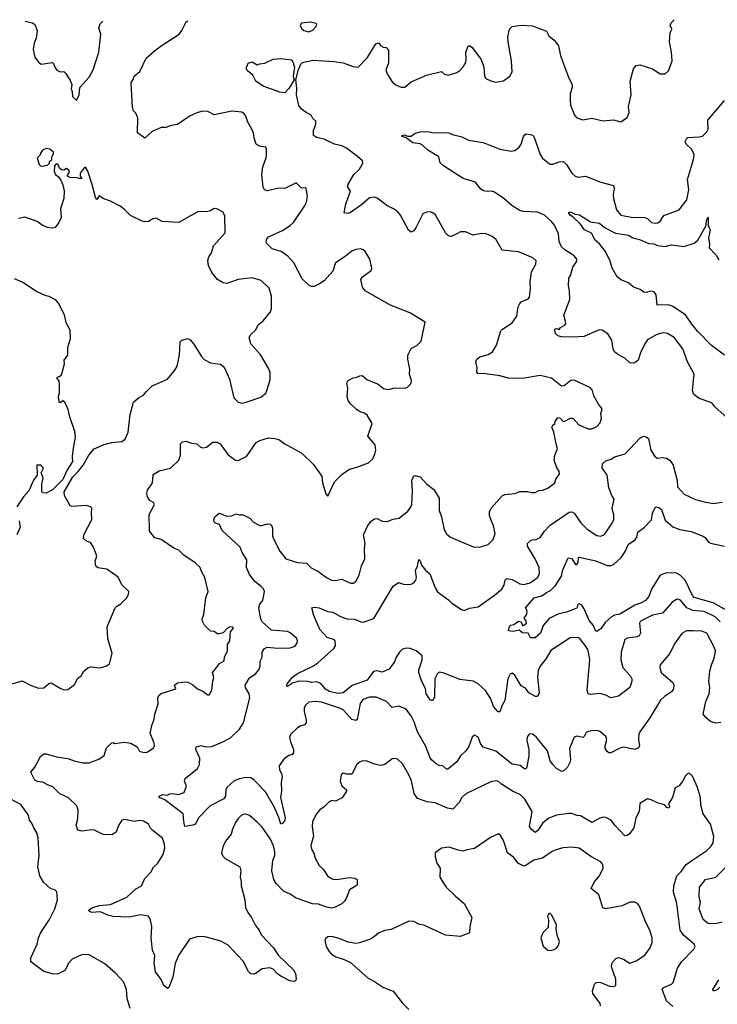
# Model space of a CAD drawing. Extents: x 2199565 to 2323334, y 894172 to 1018966.
# Tile 288 of 440: x 2246985 to 2252508, y 1010238 to 1018031. Entities that reach past the tile are written whole.
import ezdxf

# ---------------------------------------------------------------- set-up
doc = ezdxf.new("R2010")
doc.units = 0

msp = doc.modelspace()

# ---------------------------------------------------------------- linework, layer by layer
at = {"layer": '0CON10XD'}
for points in [[(2250446.7, 1016335), (2250400, 1016315), (2250379.5, 1016319.5), (2250356.2, 1016345), (2250275.8, 1016485.8), (2250255, 1016503.3), (2250235, 1016510), (2250205, 1016506.7), (2250176.1, 1016493.9), (2250125, 1016388.8), (2250105, 1016360), (2250085, 1016348.8), (2250064.3, 1016365), (2249998.6, 1016485), (2249975, 1016511.9), (2249945, 1016534.4), (2249890.5, 1016560.5), (2249815, 1016618.6), (2249795, 1016627.1), (2249755, 1016621.4), (2249692, 1016565), (2249605, 1016505.8), (2249585, 1016498), (2249553.3, 1016503.3), (2249565.8, 1016574.2), (2249603.6, 1016673.6), (2249583.8, 1016705), (2249584, 1016725), (2249630.6, 1016805), (2249675, 1016848.8), (2249701.2, 1016895), (2249698.8, 1016915), (2249658.9, 1016948.9), (2249573.1, 1017013.1), (2249535, 1017033.2), (2249476.6, 1017046.6), (2249395, 1017084.3), (2249335, 1017097.5), (2249310, 1017115), (2249312, 1017155), (2249330.8, 1017205), (2249328.8, 1017228.8), (2249305, 1017247.5), (2249293.3, 1017275), (2249253.3, 1017295), (2249215, 1017323.8), (2249195, 1017352.5), (2249175.6, 1017435), (2249178.2, 1017485), (2249171.9, 1017555), (2249192.2, 1017637.8), (2249210.4, 1017679.6), (2249225, 1017691.5), (2249305, 1017709.4), (2249475, 1017698.6), (2249545, 1017690.6), (2249625, 1017660.8), (2249665, 1017653.8), (2249739.1, 1017730.9), (2249805, 1017840), (2249825, 1017846.7), (2249843.3, 1017825), (2249863, 1017813), (2249885, 1017810), (2249905, 1017790), (2249904.4, 1017685.6), (2249882.5, 1017635), (2249893, 1017603), (2249935, 1017540), (2249962.5, 1017515), (2250005, 1017497.5), (2250035, 1017497.5), (2250085, 1017538.8), (2250205, 1017592), (2250325, 1017620), (2250349.3, 1017599.3), (2250378.3, 1017591.7), (2250445, 1017613.8), (2250470.5, 1017629.5), (2250495, 1017656.7), (2250515.8, 1017695), (2250520.8, 1017715), (2250518, 1017775), (2250535, 1017820), (2250545, 1017827.5), (2250565, 1017813.3), (2250638.8, 1017715), (2250660, 1017655), (2250664, 1017585), (2250676.1, 1017566.1), (2250715, 1017546.7), (2250755, 1017536.7), (2250815, 1017546.7), (2250865, 1017582.5), (2250883, 1017617), (2250877.5, 1017705), (2250851.1, 1017855), (2250850, 1017895), (2250863.3, 1017955), (2250885, 1017977.8), (2250955, 1017987.9), (2251045, 1017983.1), (2251155, 1017941.2), (2251175, 1017903.8), (2251215, 1017870), (2251250, 1017825), (2251266, 1017745), (2251328.8, 1017575), (2251358, 1017515), (2251358, 1017495), (2251342, 1017445), (2251342, 1017395), (2251346.7, 1017355), (2251376.4, 1017276.4), (2251395, 1017253.3), (2251443, 1017237), (2251515, 1017251.2), (2251605, 1017231.2), (2251685, 1017237.5), (2251745, 1017222.5), (2251793, 1017257), (2251810, 1017295), (2251803.8, 1017345), (2251826, 1017435), (2251818.8, 1017545), (2251845, 1017642.5), (2251865, 1017667.5), (2251895, 1017672.5), (2251995, 1017642.5), (2252055, 1017603.3), (2252095, 1017602.5), (2252122.5, 1017625), (2252151.2, 1017705), (2252146, 1017775), (2252130, 1017855), (2252133.6, 1017926.4), (2252148.8, 1017955), (2252134.1, 1017985.9), (2252141.2, 1018005), (2252167.5, 1018030.8)], [(2247028.1, 1018017.9), (2247085.7, 1018005.7), (2247105, 1017993.3), (2247124.2, 1017944.2), (2247115.6, 1017884.4), (2247100, 1017845), (2247092, 1017795), (2247106, 1017735), (2247135, 1017694), (2247155, 1017680), (2247245, 1017692), (2247253.8, 1017685), (2247262, 1017655), (2247280, 1017630), (2247305, 1017617.5), (2247335, 1017620), (2247350, 1017605), (2247385, 1017550), (2247397, 1017517), (2247393.3, 1017483.3), (2247401.7, 1017461.7), (2247403, 1017423), (2247435, 1017390), (2247456.7, 1017435), (2247460, 1017495), (2247533.8, 1017575), (2247566.5, 1017633.5), (2247611.4, 1017775), (2247628, 1017915), (2247611.2, 1017965), (2247623, 1017997), (2247643.8, 1018019.5)], [(2248040.9, 1011610.9), (2248021.2, 1011631.2), (2248005, 1011663.3), (2247965, 1011687.1), (2247935, 1011693.1), (2247895, 1011685.8), (2247815, 1011700), (2247793.3, 1011695), (2247766.1, 1011653.9), (2247748.8, 1011601.2), (2247715, 1011580), (2247645, 1011580.8), (2247576.6, 1011616.6), (2247555, 1011620), (2247475, 1011608), (2247446.1, 1011616.1), (2247432.5, 1011655), (2247445.9, 1011705.9), (2247447.5, 1011775), (2247437.9, 1011807.9), (2247372.4, 1011872.4), (2247303.7, 1011903.7), (2247248.7, 1011958.7), (2247205, 1011974), (2247167.3, 1011997.3), (2247125, 1012002.7), (2247105, 1012012.2), (2247072, 1012075), (2247105.7, 1012115), (2247149.5, 1012200.5), (2247175, 1012219.2), (2247195, 1012220), (2247275.7, 1012195.7), (2247365, 1012182.9), (2247415.5, 1012165.5), (2247485, 1012149.5), (2247535, 1012150.5), (2247611.2, 1012178.8), (2247655, 1012207.5), (2247671.2, 1012268.8), (2247713.6, 1012306.4), (2247725, 1012310), (2247735, 1012302.5), (2247815, 1012313.8), (2247865, 1012306.2), (2247915, 1012276.2), (2247928.3, 1012248.3), (2247939.7, 1012239.7), (2247975, 1012230.8), (2247995, 1012234), (2248043.2, 1012266.8), (2248051.4, 1012285), (2248050, 1012305), (2248017.2, 1012385), (2248030.5, 1012445), (2248049.4, 1012495), (2248054.4, 1012535), (2248081.9, 1012615), (2248080, 1012665), (2248087, 1012683), (2248105, 1012698.8), (2248220, 1012735), (2248210, 1012765), (2248235, 1012782.5), (2248295, 1012790), (2248315, 1012786.7), (2248355, 1012766.7), (2248392.5, 1012735), (2248435, 1012716.7), (2248475, 1012687.5), (2248485, 1012687.5), (2248507.5, 1012725), (2248513.5, 1012795), (2248522.9, 1012825), (2248511.4, 1012865), (2248526.3, 1012883.7), (2248565.8, 1012934.2), (2248603.6, 1012956.4), (2248607.5, 1012985), (2248630, 1013035), (2248631.2, 1013085), (2248648, 1013115), (2248653.6, 1013186.4), (2248676.4, 1013216.4), (2248666.4, 1013226.4), (2248645, 1013222.5), (2248630, 1013215), (2248595, 1013177.5), (2248555, 1013167.5), (2248525, 1013187.5), (2248495, 1013192.5), (2248449.3, 1013239.3), (2248428.8, 1013275), (2248428.8, 1013285), (2248443.8, 1013325), (2248460, 1013455), (2248477.5, 1013505), (2248450.8, 1013615), (2248427, 1013657), (2248414, 1013695), (2248375, 1013732), (2248285, 1013792), (2248245, 1013831.4), (2248205, 1013848), (2248105, 1013916.2), (2248055, 1013928.8), (2248013.9, 1013983.9), (2248010, 1014115), (2248051.2, 1014195), (2248045, 1014210), (2248015, 1014226.7), (2247996, 1014255), (2247991.4, 1014285), (2247996.7, 1014306.7), (2248035.6, 1014365), (2248041.4, 1014425), (2248048, 1014435), (2248089.2, 1014460.8), (2248177.7, 1014482.3), (2248244.5, 1014545.5), (2248259.4, 1014585), (2248258.8, 1014675), (2248275, 1014690), (2248304.3, 1014695.7), (2248345, 1014678), (2248387.5, 1014675), (2248417.7, 1014647.7), (2248435, 1014641.2), (2248465, 1014648.8), (2248515, 1014687.3), (2248548.3, 1014688.3), (2248572.9, 1014672.9), (2248635, 1014586.7), (2248692.5, 1014545), (2248715, 1014541.2), (2248780, 1014575), (2248856.4, 1014683.6), (2248885, 1014700), (2248955, 1014721.2), (2249005, 1014716.2), (2249037, 1014707), (2249085, 1014673.8), (2249218.8, 1014598.8), (2249311.7, 1014511.7), (2249356, 1014446), (2249376.2, 1014415), (2249383.3, 1014365), (2249408.3, 1014278.3), (2249425, 1014260), (2249476.4, 1014373.6), (2249537, 1014433), (2249596.1, 1014473.9), (2249655, 1014488), (2249745.7, 1014524.3), (2249780, 1014555), (2249797.3, 1014592.7), (2249804, 1014625), (2249798, 1014665), (2249740, 1014735), (2249776, 1014835), (2249735, 1014901.2), (2249715, 1014916.7), (2249685, 1014923.3), (2249652.5, 1014945), (2249602.3, 1014992.3), (2249586.4, 1015016.4), (2249577, 1015047), (2249583.3, 1015115), (2249573.8, 1015155), (2249586.7, 1015175), (2249625, 1015196.2), (2249655, 1015201.2), (2249676.7, 1015213.3), (2249695, 1015213.8), (2249733.4, 1015183.4), (2249822, 1015145), (2249865, 1015112.5), (2249905, 1015104.2), (2249955, 1015116), (2250036.4, 1015113.6), (2250056.4, 1015123.6), (2250076.1, 1015143.9), (2250083.8, 1015155), (2250086, 1015176), (2250071.2, 1015225), (2250074, 1015265), (2250056.7, 1015345), (2250058.8, 1015375), (2250085, 1015427.5), (2250128.3, 1015451.7), (2250163.6, 1015486.4), (2250196.2, 1015636.2), (2250078.3, 1015708.3), (2249915, 1015774.2), (2249718.8, 1015885), (2249698.8, 1015915), (2249686.7, 1015975), (2249700, 1015995), (2249766.7, 1016045), (2249773.8, 1016065), (2249756, 1016135), (2249720, 1016195), (2249705, 1016210), (2249685, 1016216.7), (2249647, 1016213), (2249615, 1016200), (2249563, 1016157), (2249484.3, 1016105.7), (2249465, 1016041.2), (2249395, 1015963.8), (2249359.2, 1015940.8), (2249315, 1015920), (2249295, 1015918.8), (2249277.7, 1015927.7), (2249220.9, 1015980.9), (2249156.1, 1016106.1), (2249108.9, 1016158.9), (2249055.4, 1016195.4), (2248985, 1016217.5), (2248937.5, 1016265), (2248938.3, 1016291.7), (2248955, 1016312.5), (2249065, 1016363.3), (2249125, 1016401.1), (2249151.4, 1016425), (2249239.2, 1016555), (2249255, 1016587.5), (2249262.5, 1016635), (2249253.9, 1016693.9), (2249245, 1016698.8), (2249215, 1016697.5), (2249175, 1016738.8), (2249085, 1016694), (2249035, 1016698), (2248947.5, 1016677.5), (2248923.3, 1016685), (2248912.5, 1016705), (2248901.4, 1016805), (2248909.4, 1016865), (2248935, 1016936.7), (2248939.1, 1016969.1), (2248940, 1017005), (2248933, 1017023), (2248880.7, 1017030.7), (2248857.5, 1017045), (2248840, 1017095), (2248836.7, 1017135), (2248823.8, 1017165), (2248790.9, 1017220.9), (2248775, 1017266.7), (2248763.3, 1017285), (2248745, 1017298), (2248665, 1017305.8), (2248525, 1017276.7), (2248475, 1017303.3), (2248435, 1017306.2), (2248395, 1017296.2), (2248335, 1017268.8), (2248235, 1017200), (2248185, 1017192.5), (2248143, 1017177), (2248105, 1017177.5), (2248035, 1017146.7), (2247975, 1017094), (2247916.7, 1017135), (2247920, 1017255), (2247905, 1017290), (2247885, 1017310), (2247877, 1017337), (2247867.5, 1017535), (2247883.3, 1017556.7), (2247892.5, 1017585), (2247935, 1017620), (2247986.7, 1017725), (2248051.2, 1017785), (2248105.6, 1017824.4), (2248247.5, 1017915), (2248270, 1017945), (2248302.5, 1018015), (2248316.1, 1018021.1)], [(2249275, 1017933.8), (2249305, 1017948.8), (2249328.8, 1017975), (2249336.7, 1017995), (2249331.7, 1018001.7), (2249285, 1018010.8), (2249215, 1018002.5), (2249206.2, 1017985), (2249215, 1017960), (2249235, 1017944.2), (2249275, 1017933.8)], [(2249085, 1017451.2), (2249045, 1017456.7), (2248913.3, 1017505), (2248855, 1017543.8), (2248831.1, 1017591.1), (2248788.8, 1017625), (2248776.7, 1017645), (2248795, 1017687.5), (2248826.1, 1017696.1), (2248865, 1017672.5), (2248885, 1017682.5), (2248925, 1017687.5), (2248991.7, 1017718.3), (2249055, 1017723.8), (2249135, 1017713.8), (2249148.2, 1017698.2), (2249161.4, 1017655), (2249150.5, 1017585), (2249158.1, 1017555), (2249115, 1017485.5), (2249085, 1017451.2)], [(2252608.7, 1014858.7), (2252487.3, 1014967.3), (2252465, 1014998), (2252365, 1015033.1), (2252320.8, 1015065), (2252312.2, 1015095), (2252325.8, 1015225.8), (2252272.4, 1015322.4), (2252234.2, 1015425), (2252165.4, 1015515.4), (2252112.3, 1015547.7), (2252085, 1015552.5), (2252055, 1015548), (2252023.2, 1015536.8), (2251955, 1015498), (2251932.9, 1015465), (2251900.6, 1015395), (2251882.5, 1015335), (2251855.6, 1015314.4), (2251835, 1015311.2), (2251815, 1015316.2), (2251775, 1015352.5), (2251720.3, 1015380.3), (2251695, 1015403.3), (2251684, 1015425), (2251673.8, 1015495), (2251640, 1015545), (2251595, 1015572.5), (2251575, 1015575.7), (2251555, 1015569.4), (2251455, 1015523.6), (2251365, 1015518.1), (2251275, 1015522), (2251245, 1015530), (2251225, 1015550), (2251222.5, 1015585), (2251235, 1015587.5), (2251255, 1015580), (2251267.5, 1015595), (2251302.5, 1015615), (2251308.3, 1015631.7), (2251292.7, 1015692.7), (2251340, 1015815), (2251338.5, 1015885), (2251329.6, 1015925), (2251332.5, 1015985), (2251346.2, 1016005), (2251365, 1016071.2), (2251394.2, 1016115), (2251396.8, 1016136.8), (2251375, 1016162.9), (2251300.3, 1016210.3), (2251275, 1016232.9), (2251257.1, 1016275), (2251251.6, 1016335), (2251218.2, 1016405), (2251195, 1016434.4), (2251138.9, 1016485), (2251085, 1016508.4), (2250971.7, 1016511.7), (2250945, 1016519.4), (2250885, 1016556.9), (2250816.8, 1016616.8), (2250745, 1016666.9), (2250725, 1016674.3), (2250685, 1016670), (2250655.8, 1016675.8), (2250631.2, 1016695), (2250594.5, 1016744.5), (2250496.2, 1016775), (2250340, 1016875), (2250315, 1016897.5), (2250303.3, 1016945), (2250215, 1016997.5), (2250175, 1017037.5), (2250155, 1017047.1), (2250096.4, 1017056.4), (2250055, 1017086.7), (2250038.8, 1017098.8), (2250010, 1017105), (2250010, 1017115), (2250031.7, 1017118.3), (2250055, 1017110), (2250085, 1017110), (2250115, 1017132.5), (2250156.4, 1017143.6), (2250215, 1017146), (2250248.3, 1017138.3), (2250383.6, 1017136.4), (2250412.7, 1017122.7), (2250485, 1017104), (2250537.3, 1017077.3), (2250655, 1017059.1), (2250785, 1017006.9), (2250875, 1016989.2), (2250905, 1016996.2), (2250939.1, 1017020.9), (2250955.7, 1017045), (2250974.5, 1017105.5), (2250985, 1017120), (2250995, 1017126.7), (2251025, 1017123.3), (2251045, 1017117.5), (2251055, 1017107.5), (2251105, 1016964.2), (2251125, 1016935.7), (2251165, 1016899.4), (2251185, 1016888.6), (2251205, 1016886.9), (2251255, 1016906.9), (2251287.8, 1016907.8), (2251314, 1016885), (2251356.2, 1016815), (2251383, 1016793), (2251405, 1016785.7), (2251465, 1016791.8), (2251498.5, 1016778.5), (2251585, 1016744.4), (2251687.2, 1016717.2), (2251692.2, 1016695), (2251682.4, 1016647.6), (2251685.4, 1016615.4), (2251710, 1016525), (2251744.1, 1016484.1), (2251825, 1016467.2), (2251935, 1016466.2), (2251955, 1016456.5), (2251985.8, 1016425), (2252015, 1016419.2), (2252036.2, 1016423.8), (2252055.8, 1016435), (2252085, 1016480), (2252205, 1016527.1), (2252267.5, 1016605), (2252281.4, 1016685), (2252272.8, 1016765), (2252320, 1016925), (2252323.6, 1016963.6), (2252305, 1017002.5), (2252262, 1017045), (2252253.9, 1017066.1), (2252267, 1017093), (2252275, 1017097.5), (2252365, 1017104.4), (2252391.2, 1017108.8), (2252426.1, 1017143.9), (2252435.5, 1017165), (2252433.8, 1017235), (2252565, 1017392.5)], [(2247165, 1016872.5), (2247205, 1016880), (2247220, 1016895), (2247221.7, 1016908.3), (2247240, 1016925), (2247240, 1016945), (2247251.7, 1016968.3), (2247251.7, 1016981.7), (2247225, 1017006.7), (2247195, 1017012.5), (2247165, 1016997.5), (2247150, 1016975), (2247148.3, 1016961.7), (2247122.5, 1016935), (2247140, 1016885), (2247150, 1016875), (2247165, 1016872.5)], [(2246915, 1012772), (2247005, 1012798.8), (2247075, 1012761.2), (2247135, 1012741.2), (2247175, 1012743.3), (2247215, 1012776.7), (2247235, 1012783.3), (2247305, 1012740), (2247337, 1012727), (2247365, 1012728.8), (2247419.5, 1012770.5), (2247445, 1012820), (2247471.2, 1012838.8), (2247493.8, 1012875), (2247525, 1012901.2), (2247545, 1012908.8), (2247625, 1012901.2), (2247673.6, 1012916.4), (2247695, 1012932.5), (2247716, 1013015), (2247682, 1013132), (2247678.6, 1013225), (2247741.2, 1013375), (2247755, 1013390), (2247785, 1013406.7), (2247832.5, 1013455), (2247847.5, 1013485), (2247850, 1013505), (2247795, 1013557.5), (2247765, 1013617.5), (2247675, 1013682.5), (2247603.9, 1013693.9), (2247587.5, 1013705), (2247583.8, 1013745), (2247596.7, 1013785), (2247568.8, 1013855), (2247545, 1013892.5), (2247515, 1013902.5), (2247490, 1013925), (2247494, 1013955), (2247556.7, 1014075), (2247552.5, 1014125), (2247557.5, 1014165), (2247546.1, 1014176.1), (2247515, 1014186.7), (2247397.5, 1014177.5), (2247385, 1014182.5), (2247338.8, 1014265), (2247338, 1014295), (2247407, 1014413), (2247448.8, 1014455), (2247486.7, 1014505), (2247531.2, 1014585), (2247575, 1014633.3), (2247655, 1014667.5), (2247715, 1014683.3), (2247795, 1014691.2), (2247819.1, 1014710.9), (2247843.3, 1014765), (2247860, 1014905), (2247886.7, 1015005), (2247925, 1015037.5), (2247965, 1015060), (2247985.6, 1015084.4), (2248035, 1015134.3), (2248154.2, 1015185.8), (2248214.1, 1015255.9), (2248231.2, 1015288.8), (2248249.2, 1015375), (2248255, 1015480), (2248270, 1015495), (2248315, 1015507.5), (2248335, 1015497.5), (2248365, 1015463.3), (2248424.3, 1015365), (2248445, 1015340.8), (2248495, 1015315.7), (2248575, 1015303.3), (2248605, 1015280), (2248646.3, 1015186.3), (2248679.1, 1015039.1), (2248715, 1015002.9), (2248745, 1014995.8), (2248777.3, 1015002.7), (2248895, 1015043.3), (2248932.5, 1015075), (2248942.5, 1015095), (2248968.3, 1015181.7), (2248968.8, 1015235), (2248957.7, 1015267.7), (2248895, 1015376.2), (2248815.8, 1015465), (2248802.9, 1015515), (2248815, 1015538.8), (2248853.8, 1015575), (2248873.3, 1015615), (2248911.7, 1015648.3), (2248971.7, 1015718.3), (2248978, 1015745), (2248978.3, 1015841.7), (2248960, 1015905), (2248895.5, 1015965.5), (2248825, 1015987.5), (2248713.8, 1015973.8), (2248625, 1015942), (2248595, 1015948.8), (2248551.2, 1015975), (2248505, 1016030), (2248478.8, 1016085), (2248473.8, 1016125), (2248483.3, 1016155), (2248503.3, 1016185), (2248519.5, 1016240.5), (2248611.2, 1016345), (2248610, 1016475), (2248595, 1016506.7), (2248545, 1016533.8), (2248525, 1016536.7), (2248495, 1016516.7), (2248465, 1016508.8), (2248415, 1016513.8), (2248395, 1016508.8), (2248312.5, 1016465), (2248245, 1016426.7), (2248113.6, 1016433.6), (2248065, 1016460), (2248040, 1016455), (2248005, 1016433.3), (2247975, 1016430), (2247955, 1016436.7), (2247861.3, 1016481.3), (2247815, 1016528.8), (2247780, 1016555), (2247705, 1016595.8), (2247652.3, 1016612.3), (2247615, 1016636.7), (2247595, 1016607.5), (2247585, 1016622.5), (2247557.1, 1016735), (2247525, 1016832.5), (2247505, 1016862.5), (2247495, 1016857.5), (2247463.3, 1016815), (2247463, 1016793), (2247477.5, 1016775), (2247465, 1016770), (2247439.3, 1016779.3), (2247385, 1016782.5), (2247365, 1016790), (2247360, 1016795), (2247380, 1016825), (2247375, 1016840), (2247355, 1016852.5), (2247335, 1016840), (2247315, 1016842.5), (2247300, 1016855), (2247290, 1016885), (2247275, 1016890), (2247260, 1016875), (2247258.3, 1016828.3), (2247267.5, 1016805), (2247289.5, 1016789.5), (2247309.5, 1016759.5), (2247326.7, 1016725), (2247336.2, 1016675), (2247334, 1016615), (2247308.8, 1016535), (2247313.3, 1016465), (2247296.2, 1016425), (2247265, 1016386.7), (2247245, 1016382), (2247205, 1016386.2), (2247164.3, 1016404.3), (2247124.3, 1016434.3), (2247025, 1016466.7), (2246975, 1016457.5)], [(2252565.6, 1015375), (2252458.6, 1015455), (2252352.9, 1015562.9), (2252305, 1015621.9), (2252255.6, 1015695), (2252155, 1015760), (2252125, 1015773.6), (2252032, 1015772), (2252025, 1015852.5), (2252007.6, 1015877.6), (2251985, 1015881.4), (2251945, 1015871.4), (2251925, 1015874.2), (2251896.7, 1015895), (2251845, 1015914.3), (2251805, 1015949.4), (2251745, 1015972.9), (2251714.2, 1015995), (2251676.2, 1016065), (2251659.5, 1016119.5), (2251623.1, 1016195), (2251575, 1016256), (2251540.8, 1016285), (2251511.7, 1016341.7), (2251456.9, 1016366.9), (2251425, 1016411.4), (2251367.9, 1016467.9), (2251345, 1016481.4), (2251328.8, 1016505), (2251345, 1016510), (2251381.5, 1016491.5), (2251416.4, 1016486.4), (2251505, 1016430.6), (2251575, 1016419.2), (2251615, 1016385.6), (2251701.6, 1016341.6), (2251805, 1016325.7), (2251840, 1016305), (2251891.1, 1016291.1), (2251965, 1016258.6), (2252005, 1016255.7), (2252035, 1016242.9), (2252095, 1016234.6), (2252145, 1016248.1), (2252243.9, 1016236.1), (2252325, 1016260.8), (2252353.7, 1016286.3), (2252418.6, 1016401.4), (2252422.9, 1016445), (2252435, 1016466.7), (2252435.8, 1016405), (2252450.4, 1016365), (2252438.5, 1016305), (2252446.7, 1016255), (2252444.4, 1016225), (2252497.9, 1016167.9), (2252520.9, 1016130.9)], [(2252535, 1012467.8), (2252495, 1012464.5), (2252455, 1012477.3), (2252418.9, 1012505), (2252395.6, 1012535), (2252418.1, 1012635), (2252442.9, 1012695), (2252448, 1012745), (2252440.8, 1012795), (2252449.4, 1012875), (2252461.4, 1012925), (2252483.6, 1012976.4), (2252492.2, 1013035), (2252483.1, 1013065), (2252425, 1013174.4), (2252385, 1013190.8), (2252315.4, 1013194.6), (2252265, 1013193.8), (2252228, 1013172), (2252169.1, 1013090.9), (2252132, 1013015), (2252056, 1012925), (2252052.5, 1012905), (2252064.2, 1012865), (2252156.3, 1012786.3), (2252164.4, 1012765), (2252161.1, 1012735), (2252145, 1012710), (2252090, 1012675), (2252059.2, 1012645), (2251974.4, 1012505), (2251894.4, 1012395), (2251886.7, 1012375), (2251883.5, 1012335), (2251892.5, 1012285), (2251883, 1012267), (2251855, 1012254.4), (2251765, 1012272.2), (2251735, 1012264.2), (2251665, 1012228), (2251649.2, 1012229.2), (2251635, 1012240), (2251620.8, 1012265), (2251619.4, 1012285), (2251632.2, 1012335), (2251625, 1012358.8), (2251584.1, 1012394.1), (2251565, 1012402), (2251525, 1012406), (2251487, 1012397), (2251470.5, 1012389.5), (2251455, 1012357.5), (2251445, 1012350), (2251395, 1012361.2), (2251375, 1012352.5), (2251337.9, 1012262.1), (2251346.5, 1012175), (2251343.2, 1012156.8), (2251322.5, 1012115), (2251293.6, 1012086.4), (2251278, 1012082), (2251235, 1012104.2), (2251204.4, 1012135), (2251185.5, 1012165), (2251162.7, 1012245), (2251075, 1012354.2), (2251045, 1012376), (2251022, 1012378), (2251002.9, 1012355), (2251000.6, 1012325), (2251015.5, 1012255), (2251015.5, 1012204.5), (2251001.2, 1012118.8), (2250995, 1012103.3), (2250985, 1012100), (2250947.1, 1012127.1), (2250885, 1012137.9), (2250755, 1012241.1), (2250655, 1012272.5), (2250636.7, 1012296.7), (2250615, 1012352.5), (2250585, 1012367.5), (2250566.4, 1012353.6), (2250541.7, 1012278.3), (2250516.4, 1012243.6), (2250475.3, 1012204.7), (2250445, 1012157.8), (2250375, 1012100), (2250365, 1012100), (2250335.6, 1012125.6), (2250305, 1012128.6), (2250280.9, 1012140.9), (2250245, 1012173.3), (2250235, 1012190), (2250198.5, 1012285), (2250135.6, 1012395), (2250108.6, 1012475), (2250085, 1012520), (2250051.2, 1012565), (2250035, 1012578.8), (2249985, 1012598.8), (2249935, 1012587.5), (2249890, 1012635), (2249807.8, 1012667.8), (2249755, 1012670), (2249700.3, 1012649.7), (2249681.5, 1012618.5), (2249656.9, 1012493.1), (2249645, 1012484), (2249615, 1012491.4), (2249548.9, 1012565), (2249525, 1012579.2), (2249375, 1012628.5), (2249325, 1012634.4), (2249275, 1012629.2), (2249247.5, 1012605), (2249237.6, 1012582.4), (2249236.7, 1012555), (2249253, 1012487), (2249252.9, 1012465), (2249240.3, 1012449.7), (2249205, 1012439.2), (2249183.8, 1012425), (2249135, 1012378.8), (2249121.2, 1012355), (2249128.6, 1012315), (2249154, 1012255), (2249151.7, 1012228.3), (2249142.5, 1012215), (2249115, 1012208), (2249075, 1012179.4), (2249039.1, 1012125), (2249041.1, 1012095), (2249056.5, 1012065), (2249061.9, 1012035), (2249054.5, 1011995), (2249056.9, 1011925), (2249049.6, 1011875), (2249085.8, 1011715), (2249082.9, 1011695), (2249065, 1011668), (2249052.9, 1011665), (2249037.7, 1011717.7), (2249002.3, 1011795), (2248929.9, 1011919.9), (2248842.4, 1012012.4), (2248815, 1012030), (2248775, 1012034), (2248725, 1012023.9), (2248683.3, 1012006.7), (2248624.7, 1011955), (2248616.8, 1011935), (2248613.8, 1011885), (2248600.9, 1011865), (2248492.2, 1011807.8), (2248400.6, 1011715), (2248375.7, 1011665), (2248355.2, 1011654.8), (2248293.3, 1011645), (2248283.4, 1011685), (2248278.9, 1011745), (2248135, 1011857.5), (2248090, 1011875), (2248090, 1011885), (2248115, 1011898.8), (2248153, 1011893), (2248175, 1011904), (2248195, 1011905.7), (2248245, 1011897.5), (2248286.2, 1011915), (2248306.7, 1011965), (2248290, 1012005), (2248293.8, 1012025), (2248393.8, 1012105), (2248409.2, 1012135), (2248410, 1012185), (2248380, 1012255), (2248382.5, 1012275), (2248422.9, 1012287.1), (2248455, 1012275.8), (2248505, 1012279.2), (2248593.8, 1012315), (2248653.1, 1012346.9), (2248725.3, 1012414.7), (2248756.7, 1012465), (2248805.8, 1012665), (2248802.5, 1012695), (2248772.2, 1012745), (2248770, 1012765), (2248805, 1012821.4), (2248855, 1012855.7), (2248878.1, 1012885), (2248889.4, 1012915), (2248890, 1012955), (2248904, 1012985), (2248903.8, 1013025), (2248919.5, 1013050.5), (2248945, 1013063.8), (2249027.3, 1013057.3), (2249125, 1013058.8), (2249165, 1013073.8), (2249182.3, 1013097.7), (2249184, 1013115), (2249176, 1013135), (2249125, 1013178.8), (2249105, 1013188), (2248978.3, 1013198.3), (2248904.3, 1013265), (2248894.3, 1013285), (2248877.1, 1013375), (2248885.8, 1013405), (2248909.4, 1013435), (2248924.3, 1013505), (2248915, 1013527.5), (2248895.7, 1013545), (2248845.5, 1013585), (2248805, 1013639.2), (2248781.5, 1013695), (2248783.1, 1013755), (2248745.7, 1013815), (2248729.4, 1013855), (2248588.9, 1013988.9), (2248566.1, 1014036.1), (2248535.5, 1014045.5), (2248525.5, 1014055.5), (2248523.1, 1014073.1), (2248530.4, 1014095), (2248565, 1014124.4), (2248625, 1014102.5), (2248665, 1014104), (2248695, 1014120), (2248725, 1014112.5), (2248755, 1014113.3), (2248807.5, 1014085), (2248835, 1014053.8), (2248875, 1014032), (2248895, 1014025.8), (2248945, 1014040.6), (2248968.9, 1014038.9), (2248980.8, 1014025), (2248985.5, 1014005.5), (2248986.9, 1013945), (2248995, 1013923.3), (2249043.3, 1013825), (2249092.7, 1013762.7), (2249185, 1013733.5), (2249255, 1013729.4), (2249292.1, 1013692.1), (2249346, 1013665), (2249413.3, 1013615), (2249454.3, 1013594.3), (2249485, 1013592.9), (2249535, 1013601.9), (2249605, 1013571.2), (2249625, 1013571.2), (2249645, 1013583.3), (2249672, 1013635), (2249691.7, 1013708.3), (2249718.5, 1013765), (2249713.8, 1013845), (2249719.4, 1013885), (2249707.7, 1013955), (2249737.8, 1014022.2), (2249765, 1014058), (2249795, 1014081.2), (2249815, 1014083.8), (2249855, 1014061.2), (2249895, 1014060), (2249941.7, 1014078.3), (2249988.8, 1014085), (2250059.1, 1014140.9), (2250076.9, 1014165), (2250088.5, 1014195), (2250095.4, 1014305), (2250088.6, 1014385), (2250105, 1014420), (2250115, 1014423.3), (2250155, 1014413.3), (2250208, 1014355), (2250262.4, 1014312.4), (2250305.7, 1014245), (2250307.1, 1014147.1), (2250324.2, 1014095), (2250344.5, 1013994.5), (2250365, 1013961.2), (2250395, 1013936), (2250575, 1013860), (2250625, 1013856.2), (2250695, 1013876.7), (2250734.2, 1013915.8), (2250749.2, 1013965), (2250737.3, 1014025), (2250703.1, 1014105), (2250705.6, 1014135), (2250717.1, 1014165), (2250807.5, 1014265), (2250825, 1014273.3), (2250905, 1014280), (2250945, 1014298), (2251005, 1014295.8), (2251037.7, 1014287.7), (2251065, 1014290), (2251094.2, 1014305.8), (2251125, 1014308), (2251165, 1014322.9), (2251221.2, 1014365), (2251230, 1014395), (2251257.3, 1014437.3), (2251255, 1014457.5), (2251238, 1014485), (2251217.1, 1014545), (2251220.8, 1014585), (2251243.8, 1014635), (2251230.8, 1014675), (2251213.8, 1014765), (2251198.8, 1014805), (2251205, 1014822.5), (2251222.5, 1014835), (2251225, 1014850), (2251245, 1014882.5), (2251265, 1014877.5), (2251284.2, 1014854.2), (2251295, 1014852), (2251345, 1014877.5), (2251365, 1014876.7), (2251412.5, 1014825), (2251485, 1014792), (2251515, 1014793.8), (2251555, 1014810), (2251579.7, 1014840.3), (2251590.8, 1014875), (2251586.2, 1014913.8), (2251595, 1014950), (2251567.3, 1014987.3), (2251531.2, 1015055), (2251520, 1015095), (2251505, 1015116.2), (2251375, 1015178.8), (2251347.5, 1015175), (2251295, 1015133.8), (2251275, 1015131.2), (2251195, 1015193.8), (2251105, 1015214), (2250965, 1015190), (2250855, 1015194.2), (2250785, 1015212.2), (2250655, 1015230), (2250628.3, 1015228.3), (2250611.7, 1015231.7), (2250603.6, 1015243.6), (2250607.5, 1015275), (2250596, 1015325), (2250603.8, 1015345), (2250628.6, 1015361.4), (2250695, 1015380), (2250727.4, 1015402.6), (2250759.6, 1015455), (2250792.8, 1015567.2), (2250807.4, 1015582.6), (2250885, 1015631.2), (2250920.8, 1015685), (2250932.1, 1015757.9), (2250943.8, 1015785), (2250955, 1015798.8), (2251009.7, 1015820.3), (2251022, 1015835), (2251030, 1015905), (2251026, 1015955), (2251036.2, 1016035), (2251070, 1016095), (2251073, 1016123), (2251046.1, 1016146.1), (2250935, 1016194), (2250805, 1016208), (2250754.4, 1016294.4), (2250726.7, 1016315), (2250677, 1016337), (2250641.2, 1016338.8), (2250575, 1016324.2), (2250515, 1016352), (2250475, 1016352), (2250446.7, 1016335)], [(2246941.3, 1015981.3), (2247015, 1015950), (2247120.9, 1015880.9), (2247185, 1015851.2), (2247215, 1015843.8), (2247265, 1015816.2), (2247297.6, 1015777.6), (2247337.5, 1015695), (2247350.8, 1015635), (2247382.2, 1015575), (2247383.8, 1015505), (2247362.7, 1015435), (2247364.2, 1015375.8), (2247335.4, 1015335), (2247336.2, 1015305), (2247316.7, 1015225), (2247305, 1015210), (2247277.5, 1015195), (2247295, 1015170), (2247297.8, 1015155), (2247298.8, 1015075), (2247288.8, 1015045), (2247295, 1015010), (2247305, 1015000), (2247326.4, 1015016.4), (2247345.9, 1014995.9), (2247367.3, 1014947.3), (2247377.7, 1014897.7), (2247420, 1014775), (2247423, 1014727), (2247409.3, 1014639.3), (2247400, 1014575), (2247402, 1014535), (2247357.3, 1014462.7), (2247327, 1014393), (2247245, 1014310), (2247195, 1014283.8), (2247166.4, 1014286.4), (2247160.5, 1014300.5), (2247160, 1014355), (2247170.5, 1014405), (2247156, 1014445), (2247172, 1014475), (2247170.8, 1014485), (2247155, 1014506), (2247120, 1014505), (2247123.3, 1014425), (2247093.6, 1014386.4), (2247058, 1014302), (2247015, 1014253.3), (2246961.2, 1014175)], [(2252529.2, 1013265), (2252490.6, 1013305), (2252405, 1013346.6), (2252315, 1013355.3), (2252265.3, 1013375.3), (2252216, 1013436), (2252195, 1013444.3), (2252185, 1013440.8), (2252150.2, 1013419.8), (2252074.2, 1013335), (2251995, 1013316.9), (2251900.3, 1013269.7), (2251892.9, 1013255), (2251900, 1013175), (2251888.8, 1013155), (2251873, 1013147), (2251793.2, 1013136.8), (2251774.4, 1013125.6), (2251747.3, 1013025), (2251743.1, 1012965), (2251758.8, 1012905), (2251820, 1012835), (2251830, 1012815), (2251831.1, 1012795), (2251814.2, 1012745), (2251725, 1012676.9), (2251665, 1012663.3), (2251625, 1012684.2), (2251578.1, 1012698.1), (2251505, 1012689.4), (2251485, 1012696.2), (2251478.5, 1012725), (2251498.8, 1012965), (2251488.5, 1013021.5), (2251482.7, 1013045), (2251465, 1013075.8), (2251418, 1013135), (2251405, 1013142), (2251342.3, 1013137.7), (2251190.5, 1013039.5), (2251151.9, 1012975), (2251105, 1012914), (2251090.6, 1012879.4), (2251084.6, 1012824.6), (2251097.5, 1012702.5), (2251085, 1012673.8), (2251067.5, 1012675), (2251015, 1012704.4), (2250989.3, 1012739.3), (2250955, 1012760), (2250905, 1012843.8), (2250885, 1012858.8), (2250868, 1012852), (2250849.4, 1012815), (2250826.9, 1012643.1), (2250804.3, 1012605), (2250785, 1012552.5), (2250774.1, 1012554.1), (2250736.2, 1012595), (2250713.8, 1012655), (2250672.6, 1012722.6), (2250615, 1012773.3), (2250575, 1012794.6), (2250469.1, 1012809.1), (2250345, 1012859.4), (2250305, 1012866), (2250289.3, 1012850.7), (2250272.2, 1012815), (2250268.1, 1012671.9), (2250256.2, 1012643.8), (2250245, 1012642), (2250235, 1012647.5), (2250203.8, 1012695), (2250198.8, 1012738.8), (2250165, 1012798), (2250143.6, 1012865), (2250144.6, 1012885), (2250171.8, 1012965), (2250171.5, 1012995), (2250124.3, 1013035), (2250075, 1013054), (2250045, 1013056.8), (2250015, 1013047.9), (2249991.2, 1013025), (2249964.5, 1012985), (2249951.1, 1012948.9), (2249909.1, 1012890.9), (2249855, 1012865.8), (2249815, 1012878.2), (2249785, 1012873.1), (2249735, 1012803.8), (2249618, 1012762), (2249546, 1012704), (2249503.2, 1012696.8), (2249437.8, 1012715), (2249405, 1012733.6), (2249368, 1012778), (2249335, 1012789.3), (2249295, 1012786.1), (2249265, 1012793.8), (2249195.3, 1012794.7), (2249145, 1012780), (2249105, 1012754.4), (2249097, 1012757), (2249103.3, 1012775), (2249144, 1012826), (2249185, 1012856.9), (2249305, 1012915.6), (2249345, 1012941.9), (2249471.4, 1013055), (2249484.4, 1013075), (2249481.4, 1013115), (2249470, 1013125), (2249420.1, 1013140.1), (2249362, 1013205), (2249313.7, 1013315), (2249298, 1013375), (2249315, 1013381.1), (2249355, 1013376.7), (2249425, 1013345.8), (2249465, 1013340.6), (2249525, 1013306.5), (2249575, 1013290), (2249635, 1013285.5), (2249685, 1013265.6), (2249705, 1013263.6), (2249787.9, 1013292.1), (2249941.9, 1013548.1), (2249985, 1013576.7), (2250031.2, 1013561.2), (2250084.2, 1013564.2), (2250104.4, 1013575), (2250120.9, 1013595), (2250127.7, 1013615), (2250118.6, 1013671.4), (2250134, 1013705), (2250145, 1013757.5), (2250155, 1013747.5), (2250166.2, 1013715), (2250197.5, 1013675), (2250231.5, 1013645), (2250273.2, 1013533.2), (2250292.6, 1013502.6), (2250379.4, 1013439.4), (2250405, 1013412.5), (2250482, 1013362), (2250505, 1013355.7), (2250545, 1013372.5), (2250615, 1013383.3), (2250745, 1013475.5), (2250802.5, 1013525), (2250820, 1013555), (2250827.5, 1013595), (2250840.6, 1013609.4), (2250885, 1013600), (2250945, 1013565.5), (2250975, 1013561.8), (2251025, 1013573.8), (2251085.6, 1013615), (2251099.4, 1013645), (2251096.2, 1013695), (2251065, 1013764.3), (2251005.8, 1013865), (2251005.9, 1013884.1), (2251025, 1013906.2), (2251042.5, 1013915), (2251075, 1013916.9), (2251105, 1013933.3), (2251138.5, 1013981.5), (2251185, 1014031.5), (2251335, 1014132), (2251355, 1014136), (2251375, 1014124), (2251427.6, 1014047.6), (2251477.6, 1013997.6), (2251555, 1013949.2), (2251585.9, 1013944.1), (2251615, 1013956.2), (2251675.6, 1014045), (2251688.6, 1014075), (2251687.5, 1014115), (2251679.4, 1014139.4), (2251674.2, 1014165), (2251692, 1014235), (2251672, 1014265), (2251650, 1014325), (2251635.7, 1014425), (2251595, 1014483.3), (2251597.8, 1014515), (2251625, 1014539.4), (2251666.8, 1014553.2), (2251695, 1014570), (2251778, 1014595), (2251895, 1014718), (2251925, 1014733.8), (2251945, 1014730), (2251963.3, 1014715), (2251982.5, 1014625), (2252014.5, 1014574.5), (2252035, 1014560.8), (2252075, 1014565.7), (2252105, 1014560.8), (2252127.4, 1014547.4), (2252145, 1014526), (2252157.5, 1014505), (2252189.4, 1014385), (2252193.6, 1014333.6), (2252244.4, 1014274.4), (2252335, 1014232.9), (2252405, 1014214), (2252475, 1014201.4), (2252545, 1014212)], [(2250993.6, 1013273.6), (2250980, 1013295), (2251000, 1013325), (2251001.7, 1013351.7), (2250990, 1013375), (2251056.7, 1013455), (2251119.4, 1013470.6), (2251155, 1013498.6), (2251187.3, 1013512.7), (2251227.4, 1013552.6), (2251273.9, 1013626.1), (2251284.5, 1013675.5), (2251327.5, 1013772.5), (2251355.9, 1013765.9), (2251385, 1013720), (2251395, 1013720), (2251406, 1013735), (2251410, 1013775), (2251415, 1013776.7), (2251545, 1013747.1), (2251635, 1013712.3), (2251665, 1013711.5), (2251685, 1013720), (2251746.9, 1013773.1), (2251778.8, 1013821.2), (2251805, 1013880.4), (2251857.9, 1013915), (2251869.6, 1013935), (2251878.5, 1013975), (2251929.5, 1014010.5), (2251986.6, 1014073.4), (2251995.6, 1014125), (2252015, 1014170), (2252025, 1014176.2), (2252045, 1014171.2), (2252065.7, 1014154.3), (2252095, 1014070.8), (2252155, 1014017.5), (2252210, 1013995), (2252300.9, 1013980.9), (2252395, 1013944.3), (2252412.5, 1013932.5), (2252435, 1013899.2), (2252455, 1013887.8), (2252565, 1013862.9)], [(2246980.8, 1014065), (2246990, 1014015), (2246962, 1013955)], [(2252584.1, 1013354.1), (2252474.6, 1013415), (2252325, 1013456.7), (2252312.3, 1013472.3), (2252254.2, 1013595), (2252215, 1013633.3), (2252185, 1013651.4), (2252105, 1013653.2), (2252055, 1013635.5), (2251987.7, 1013525), (2251966.2, 1013465), (2251938.1, 1013435), (2251904.3, 1013415), (2251855, 1013397.5), (2251735, 1013326.9), (2251695, 1013317.7), (2251670, 1013305), (2251619.5, 1013260.5), (2251588, 1013212), (2251555, 1013190), (2251542.9, 1013195), (2251527.8, 1013235), (2251494.6, 1013275), (2251455, 1013368.1), (2251435, 1013397.1), (2251415, 1013408), (2251403.3, 1013405), (2251395, 1013373.8), (2251315, 1013340.6), (2251245, 1013325.6), (2251177.6, 1013292.4), (2251130, 1013235), (2251107.1, 1013175), (2251065, 1013139.2), (2251029.3, 1013139.3), (2251010, 1013175), (2250965, 1013177.5), (2250939.3, 1013199.3), (2250892.3, 1013187.7), (2250853.9, 1013193.9), (2250862.3, 1013227.7), (2250872, 1013238), (2250895.7, 1013244.3), (2250935, 1013270), (2250953.9, 1013263.9), (2250965, 1013237.5), (2250975, 1013240), (2250996.7, 1013255), (2250993.6, 1013273.6)], [(2252155, 1010220.7), (2252106.4, 1010265), (2252070, 1010355), (2252085, 1010370), (2252145, 1010398.8), (2252158.8, 1010411.2), (2252192.9, 1010525), (2252225.6, 1010575), (2252322.9, 1010675), (2252332.9, 1010695), (2252325.7, 1010715), (2252241.2, 1010785), (2252214.6, 1010825), (2252186.1, 1011035), (2252161.5, 1011125), (2252163.8, 1011175), (2252187.8, 1011255), (2252225, 1011291.4), (2252261.9, 1011345), (2252305, 1011376.5), (2252425.4, 1011454.6), (2252459.7, 1011490.3), (2252476, 1011515), (2252480.6, 1011565), (2252454.2, 1011665), (2252395.3, 1011745.3), (2252377.3, 1011815), (2252375.5, 1011875.5), (2252351.2, 1011955), (2252312.5, 1012045), (2252285, 1012066.7), (2252273.9, 1012066.1), (2252255, 1012047.5), (2252234.1, 1012005.9), (2252205, 1011967.5), (2252175, 1011952.5), (2252154, 1011875), (2252122.5, 1011825), (2252128.8, 1011805), (2252125, 1011791.2), (2252107.5, 1011795), (2252093, 1011813), (2252073.3, 1011823.3), (2252039.5, 1011829.5), (2251985, 1011856.2), (2251955, 1011863.3), (2251895, 1011827.5), (2251888.8, 1011765), (2251863.8, 1011715), (2251845.8, 1011635), (2251813.1, 1011586.9), (2251795, 1011574.3), (2251775, 1011570.8), (2251695.7, 1011655), (2251666.8, 1011696.8), (2251625, 1011717.5), (2251605, 1011719.2), (2251578.3, 1011711.7), (2251515, 1011676), (2251425, 1011730), (2251395, 1011732.5), (2251355, 1011747.5), (2251332.7, 1011747.3), (2251235, 1011734), (2251175, 1011710.8), (2251125.5, 1011674.5), (2251087.1, 1011615), (2251065, 1011599.2), (2251034, 1011625), (2251022, 1011645), (2251042.3, 1011765), (2250985, 1011862.5), (2250949.2, 1011895), (2250886, 1011925), (2250799.7, 1011979.7), (2250775, 1012002), (2250756.8, 1012006.8), (2250715, 1011998.8), (2250516.4, 1011903.6), (2250484, 1011875), (2250462.9, 1011835), (2250415, 1011783.1), (2250370.8, 1011790.8), (2250275, 1011831.9), (2250210.9, 1011840.9), (2250135, 1011866), (2250107.8, 1011907.8), (2250087.3, 1012007.3), (2250066.7, 1012055), (2250015, 1012142.5), (2249975, 1012177.5), (2249955, 1012184), (2249935, 1012180), (2249875, 1012136), (2249845, 1012129.2), (2249795, 1012139.4), (2249735, 1012162.9), (2249700, 1012165), (2249674.2, 1012155.8), (2249653.3, 1012135), (2249615, 1012060), (2249575, 1012058.8), (2249545, 1012066.2), (2249530, 1012055), (2249523.3, 1012005), (2249536.4, 1011966.4), (2249572.5, 1011935), (2249572.5, 1011925), (2249538.8, 1011871.2), (2249485, 1011846.7), (2249455, 1011850), (2249435, 1011841.2), (2249395, 1011801.2), (2249361.7, 1011778.3), (2249335, 1011746.7), (2249303.8, 1011685), (2249300, 1011645), (2249311.2, 1011568.8), (2249289.4, 1011495), (2249294.4, 1011465), (2249313.3, 1011433.3), (2249323.3, 1011395), (2249356, 1011336), (2249386.4, 1011306.4), (2249420.6, 1011255), (2249453, 1011233), (2249475, 1011227.1), (2249512.2, 1011227.8), (2249595, 1011242.9), (2249635, 1011237.5), (2249656.2, 1011225), (2249658, 1011182), (2249597, 1011143), (2249570, 1011075), (2249555.6, 1011054.4), (2249535, 1011033.8), (2249477.5, 1011005), (2249455, 1011000), (2249415, 1011005.7), (2249350.9, 1011030.9), (2249302.1, 1011032.1), (2249175, 1011076.9), (2249125, 1011110), (2249073.5, 1011133.5), (2249015, 1011193.8), (2248998, 1011225), (2248980.8, 1011295), (2248990, 1011375), (2249004.5, 1011415.5), (2249004.6, 1011445), (2248995, 1011491.2), (2248971.9, 1011545), (2248905, 1011640.8), (2248865, 1011680.8), (2248805, 1011731.2), (2248775, 1011743.8), (2248755, 1011740), (2248737.7, 1011732.3), (2248715, 1011710), (2248693, 1011677), (2248668.8, 1011625), (2248658.8, 1011585), (2248615, 1011530), (2248592.5, 1011485), (2248582, 1011435), (2248591.2, 1011415), (2248612.7, 1011392.7), (2248726.7, 1011325), (2248736.4, 1011293.6), (2248730, 1011245), (2248739.3, 1011210.7), (2248738.8, 1011175), (2248766.2, 1011065), (2248773.8, 1011005), (2248790, 1010965), (2248819.2, 1010925), (2248852.1, 1010862.1), (2248880, 1010825), (2248900, 1010785), (2248994.3, 1010684.3), (2249033.6, 1010623.6), (2249151.7, 1010511.7), (2249168.3, 1010481.7), (2249173, 1010437), (2249167.5, 1010425), (2249155, 1010418.8), (2249123.3, 1010425), (2249051.7, 1010461.7), (2249025, 1010479.4), (2248990.8, 1010515), (2248965, 1010528.1), (2248905, 1010518.8), (2248856.3, 1010483.7), (2248835, 1010476.9), (2248815, 1010478.6), (2248797.2, 1010497.2), (2248755, 1010580), (2248635, 1010705.8), (2248577.9, 1010737.9), (2248452.7, 1010772.7), (2248395, 1010775.7), (2248328.8, 1010755), (2248241.2, 1010625), (2248215, 1010560), (2248197, 1010453), (2248165, 1010372.5), (2248155, 1010362.5), (2248125, 1010387.5), (2248104, 1010435), (2248060, 1010495), (2248048.8, 1010565), (2248054, 1010625), (2248035.9, 1010665.9), (2248025.7, 1010765), (2248030.6, 1010855), (2248017.5, 1010915), (2248003.8, 1010935), (2247945, 1010945.5), (2247851.2, 1010928.8), (2247725, 1010933.5), (2247683.6, 1010943.6), (2247625, 1010969.3), (2247555, 1010965.6), (2247534.4, 1010974.4), (2247532.7, 1010982.7), (2247555, 1011001.4), (2247615, 1011020), (2247705, 1011028.5), (2247834.6, 1011085.4), (2247905, 1011152.5), (2247950, 1011175), (2247975.9, 1011234.1), (2248023.8, 1011285), (2248045.4, 1011324.6), (2248078.6, 1011355), (2248120, 1011425), (2248134, 1011475), (2248132.5, 1011505), (2248115, 1011553.8), (2248040.9, 1011610.9)], [(2247859.2, 1010205), (2247835.7, 1010285), (2247831.9, 1010355), (2247806, 1010415), (2247743.8, 1010485), (2247658.3, 1010558.3), (2247535, 1010628.8), (2247485, 1010632.5), (2247455, 1010621.1), (2247399.4, 1010595), (2247375, 1010567.1), (2247343.1, 1010506.9), (2247285, 1010476.7), (2247245, 1010478.2), (2247175, 1010497.9), (2247073.6, 1010575), (2247074.4, 1010605), (2247124.4, 1010715), (2247134.3, 1010765), (2247153.4, 1010806.6), (2247221.2, 1010908.8), (2247262, 1010995), (2247285.7, 1011065), (2247278.3, 1011128.3), (2247263.6, 1011143.6), (2247231.7, 1011151.7), (2247174.1, 1011204.1), (2247144.5, 1011254.5), (2247129.5, 1011325), (2247140, 1011415), (2247131.9, 1011555), (2247120.8, 1011595), (2247096, 1011635), (2247082.1, 1011672.1), (2247064, 1011695), (2247053.8, 1011735), (2246995, 1011818.8), (2246915, 1011862.9)], [(2251583, 1010227), (2251580, 1010245), (2251523.3, 1010325), (2251520, 1010345), (2251535, 1010397.5), (2251549.3, 1010410.7), (2251565, 1010413.8), (2251585, 1010411.2), (2251655, 1010381.4), (2251685, 1010380), (2251703.8, 1010386.2), (2251703.8, 1010436.2), (2251671.4, 1010535), (2251671.7, 1010558.3), (2251680, 1010575), (2251705, 1010600), (2251725, 1010607.5), (2251765.4, 1010595.4), (2251815, 1010563.1), (2251865, 1010582.2), (2251933, 1010627), (2251976, 1010685), (2251991.7, 1010728.3), (2251992, 1010765), (2251974.4, 1010824.4), (2251941.2, 1010885), (2251892.5, 1011015), (2251875, 1011035.8), (2251855, 1011047.1), (2251815, 1011045.7), (2251755, 1011017.5), (2251625, 1010992.5), (2251601.2, 1011001.2), (2251585.8, 1011054.2), (2251570, 1011105), (2251510, 1011155), (2251532.5, 1011205), (2251575.8, 1011255), (2251604.2, 1011315), (2251602.5, 1011345), (2251585, 1011365.8), (2251507.3, 1011407.3), (2251413.2, 1011473.2), (2251355, 1011481.9), (2251285, 1011475.5), (2251225, 1011457.9), (2251201.3, 1011448.7), (2251125, 1011395.7), (2251055, 1011379.4), (2250995, 1011338.1), (2250975, 1011330.6), (2250933.6, 1011353.6), (2250895, 1011402.5), (2250847, 1011437), (2250815, 1011533.3), (2250791.2, 1011575), (2250775, 1011586.2), (2250712.4, 1011557.6), (2250585, 1011470), (2250525, 1011460.8), (2250495, 1011450), (2250455, 1011457.1), (2250385, 1011482.5), (2250325, 1011474), (2250274.2, 1011435.8), (2250273.3, 1011405), (2250286.2, 1011355), (2250312.5, 1011315), (2250310, 1011245), (2250333.9, 1011203.9), (2250362.5, 1011165), (2250434.3, 1011094.3), (2250505, 1011036.7), (2250563.8, 1010925), (2250548.8, 1010855), (2250545.7, 1010804.3), (2250475, 1010774), (2250355, 1010784.2), (2250185, 1010865.8), (2250149.5, 1010869.5), (2250105, 1010894), (2250065, 1010896), (2249925, 1010831.4), (2249875, 1010822.9), (2249827.5, 1010805), (2249795, 1010773.8), (2249763.3, 1010755), (2249675.5, 1010724.5), (2249645, 1010720), (2249585, 1010730), (2249515, 1010760), (2249455, 1010773.8), (2249425, 1010772.5), (2249405, 1010757.5), (2249401.2, 1010745), (2249411.2, 1010695), (2249433.8, 1010655), (2249454.2, 1010634.2), (2249487.5, 1010615), (2249555, 1010593.8), (2249605, 1010570), (2249743.8, 1010445), (2249795, 1010419.2), (2249865, 1010370.8), (2249941.7, 1010341.7), (2250015, 1010246.7), (2250065, 1010196.7)], [(2252545, 1010888.1), (2252505, 1010877.5), (2252445, 1010873.8), (2252429.5, 1010879.5), (2252395, 1010910), (2252364.4, 1010995), (2252373.9, 1011046.1), (2252364.3, 1011085), (2252368, 1011165), (2252415, 1011226.2), (2252495, 1011243.8), (2252625, 1011374.5)], [(2251185, 1010663.3), (2251215, 1010671.2), (2251235, 1010683.8), (2251250, 1010705), (2251257.5, 1010735), (2251238.8, 1010785), (2251232.5, 1010835), (2251235, 1010870), (2251195, 1010947.5), (2251185, 1010956.7), (2251175, 1010956.7), (2251163.3, 1010935), (2251172.5, 1010905), (2251170, 1010845), (2251127, 1010803), (2251111.2, 1010765), (2251129.3, 1010699.3), (2251165, 1010666.7), (2251185, 1010663.3)], [(2252528.2, 1010375), (2252506.8, 1010353.2), (2252484.7, 1010344.7), (2252475.6, 1010345.6), (2252472.3, 1010355), (2252518.9, 1010431.1)]]:
    msp.add_lwpolyline(points, dxfattribs=at)

doc.saveas('drawing.dxf')
